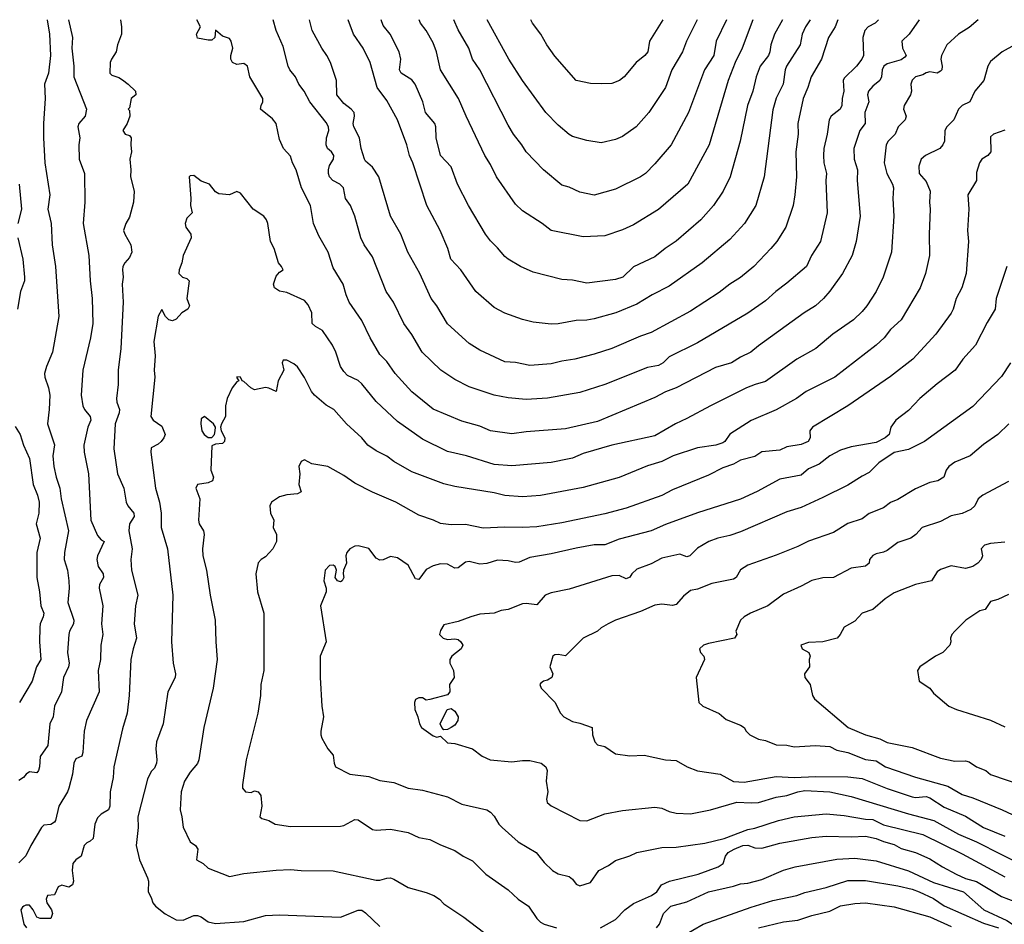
# Model space of a CAD drawing. Header units: metres. Extents: x -46681 to -43747, y -240911 to -237677.
# Tile 754 of 1056: x -46048 to -45911, y -237803 to -237677. Entities that reach past the tile are written whole.
import ezdxf

# ---------------------------------------------------------------- set-up
doc = ezdxf.new("R2010")
doc.units = ezdxf.units.M
doc.layers.add('CONTOUR_INDEX', color=1, linetype='Continuous')
doc.layers.add('CONTOUR_INTER', color=3, linetype='Continuous')

msp = doc.modelspace()

# ---------------------------------------------------------------- linework, layer by layer
at = {"layer": 'CONTOUR_INDEX'}
for points, elevation in [([(-46044.64, -237676.52), (-46044.33, -237678.52), (-46044.17, -237681.52), (-46044.45, -237684.02), (-46045.03, -237685.52), (-46044.9, -237687.52), (-46045.15, -237691.02), (-46045.13, -237693.02), (-46044.95, -237696.52), (-46044.24, -237701.02), (-46044.52, -237703.02), (-46044.07, -237705.02), (-46043.95, -237708.02), (-46043.46, -237711.02), (-46042.98, -237718.02), (-46043.87, -237723.02), (-46044.75, -237725.02), (-46044.99, -237726.02), (-46044.98, -237726.52), (-46044.46, -237728.02), (-46044.27, -237729.02), (-46044.34, -237731.02), (-46044.59, -237733.02), (-46043.6, -237736), (-46043.85, -237737.52), (-46043.71, -237739.02), (-46043.37, -237740.52), (-46042.85, -237742.02), (-46042.68, -237743.52), (-46041.63, -237748.02), (-46042.2, -237751.02), (-46042.24, -237752.02), (-46041.79, -237753.52), (-46041.58, -237755.02), (-46041.55, -237756.02), (-46041.76, -237758.02), (-46040.91, -237760.52), (-46040.97, -237761.02), (-46041.5, -237762.02), (-46041.61, -237762.52), (-46041.79, -237765.02), (-46041.56, -237766.52), (-46041.66, -237767.02), (-46042.34, -237768.52), (-46042.62, -237770.52), (-46043.59, -237772.52), (-46043.8, -237774.02), (-46044.25, -237775.02), (-46044.54, -237778.02), (-46045.6, -237779.55), (-46045.73, -237781.02), (-46045.85, -237781.52), (-46046.1, -237781.84), (-46047.1, -237781.73), (-46047.56, -237782.02), (-46047.94, -237782.52), (-46048.6, -237782.93)], 95), ([(-45933.96, -237676.52), (-45934.35, -237677.52), (-45935.31, -237679.02), (-45936.25, -237682.02), (-45937.73, -237684.52), (-45938.18, -237686.02), (-45938.85, -237687.52), (-45939.6, -237691.02), (-45939.55, -237692.52), (-45939.85, -237695.02), (-45939.78, -237698.52), (-45939.99, -237701.02), (-45940.24, -237702.52), (-45941.28, -237705.52), (-45942.54, -237707.52), (-45943.35, -237708.52), (-45945.72, -237711.02), (-45947.6, -237712.56), (-45949.11, -237713.52), (-45950.6, -237714.68), (-45954.6, -237717.27), (-45960.1, -237720.25), (-45961.6, -237720.77), (-45965.61, -237722.52), (-45968.1, -237723.29), (-45970.8, -237724.02), (-45972.6, -237724.28), (-45974.1, -237724.65), (-45977.1, -237724.89), (-45979.1, -237724.48), (-45980.6, -237724.37), (-45984.1, -237722.73), (-45985.6, -237721.83), (-45988.6, -237719.05), (-45990.08, -237716.52), (-45990.89, -237715.52), (-45992.5, -237712.02), (-45994.14, -237709.02), (-45995.16, -237706.52), (-45996.59, -237704.02), (-45998.24, -237698.52), (-45999.1, -237697.15), (-46000.1, -237696.3), (-46000.24, -237696.02), (-46000.69, -237694.52), (-46000.94, -237693.02), (-46001.71, -237691.52), (-46001.79, -237691.02), (-46001.63, -237690.02), (-46001.68, -237689.52), (-46002.08, -237689.02), (-46003.1, -237688.23), (-46004.09, -237687.02), (-46004.16, -237685.02), (-46004.97, -237682.52), (-46005.49, -237681.52), (-46006.21, -237680.52), (-46007.54, -237678.02), (-46007.91, -237676.52)], 95), ([(-45953.66, -237676.52), (-45955.17, -237679.52), (-45955.74, -237681.02), (-45957.2, -237683.52), (-45958.1, -237685.98), (-45960.42, -237689.52), (-45962.19, -237691.52), (-45964.1, -237692.86), (-45965.1, -237693.29), (-45967.1, -237693.73), (-45969.1, -237693.42), (-45971.1, -237692.86), (-45971.6, -237692.58), (-45973.1, -237691.25), (-45974.85, -237689.52), (-45978.1, -237685), (-45980.04, -237682.02), (-45983.04, -237676.52)], 100), ([(-45910.6, -237691.99), (-45912.19, -237692.52), (-45912.6, -237692.9), (-45912.58, -237695.02), (-45912.98, -237695.52), (-45913.82, -237696.02), (-45914.17, -237696.52), (-45914.6, -237697.9), (-45914.56, -237699.02), (-45915.81, -237701.02), (-45915.65, -237703.02), (-45915.82, -237706.02), (-45915.68, -237707.52), (-45916.04, -237712.02), (-45916.64, -237714.02), (-45917.43, -237715.52), (-45917.82, -237717.02), (-45918.1, -237717.58), (-45920.28, -237720.52), (-45923.49, -237724.02), (-45926.6, -237726.44), (-45932.57, -237730.52), (-45937.52, -237733.52), (-45937.9, -237734.02), (-45937.87, -237735.02), (-45938.12, -237735.52), (-45939.1, -237735.93), (-45941.1, -237736.28), (-45942.1, -237736.71), (-45944.6, -237736.98), (-45945.6, -237737.62), (-45947.6, -237738.13), (-45948.6, -237738.67), (-45950.1, -237739.21), (-45952.1, -237740.23), (-45957.1, -237742.29), (-45958.6, -237743.05), (-45963.6, -237744.82), (-45966.6, -237745.63), (-45972.6, -237746.88), (-45976.1, -237747.43), (-45978.1, -237747.55), (-45980.6, -237747.49), (-45983.6, -237747.62), (-45986.1, -237747.14), (-45988.1, -237747.17), (-45989.6, -237746.98), (-45990.55, -237746.52), (-45992.6, -237745.8), (-45995.83, -237744.02), (-45999.1, -237742.62), (-46001.6, -237741.36), (-46003.1, -237740.29), (-46005.36, -237739.02), (-46007.6, -237738.66), (-46008.6, -237738.06), (-46009.1, -237738.32), (-46009.43, -237739.02), (-46009.27, -237740.02), (-46009.4, -237741.52), (-46009.1, -237742.56), (-46009.6, -237742.84), (-46011.1, -237742.96), (-46012.1, -237743.25), (-46013.22, -237744.02), (-46013.49, -237744.52), (-46013.39, -237745.52), (-46012.92, -237746.52), (-46013, -237747.52), (-46012.56, -237748.52), (-46012.52, -237749.52), (-46013.05, -237750.52), (-46014.1, -237751.66), (-46014.67, -237752.02), (-46015.1, -237752.47), (-46015.42, -237754.02), (-46015.19, -237756.52), (-46014.29, -237759.52), (-46014.31, -237767.52), (-46014.75, -237769.52), (-46014.79, -237771.02), (-46015.14, -237773.52), (-46016.78, -237780.02), (-46017.32, -237783.52), (-46017.31, -237784.02), (-46016.9, -237784.52), (-46016.1, -237784.59), (-46015.6, -237784.36), (-46015.1, -237784.51), (-46014.71, -237785.02), (-46014.57, -237786.52), (-46014.87, -237788.02), (-46014.6, -237788.24), (-46013.6, -237788.51), (-46012.72, -237789.02), (-46010.6, -237789.34), (-46003.6, -237789.31), (-46003.1, -237789.22), (-46001.6, -237788.4), (-46001.1, -237788.45), (-45999.1, -237789.79), (-45998.6, -237789.89), (-45996.6, -237789.73), (-45994.1, -237790.21), (-45992.6, -237790.91), (-45991.1, -237791.19), (-45989.6, -237791.94), (-45987.6, -237792.71), (-45986.44, -237793.52), (-45985.1, -237794.17), (-45983.23, -237796.02), (-45980.1, -237798.22), (-45978.72, -237799.52), (-45977.26, -237800.52), (-45976.1, -237802.22), (-45975.6, -237802.73), (-45975.1, -237803.02), (-45973.37, -237803.52)], 90), ([(-45910.6, -237749.6), (-45912.6, -237749.77), (-45913.48, -237750.02), (-45913.93, -237750.52), (-45913.72, -237751.52), (-45913.91, -237752.02), (-45914.37, -237752.52), (-45915.1, -237753), (-45916.1, -237753.28), (-45918.1, -237752.9), (-45919.6, -237753.44), (-45920.1, -237753.73), (-45920.87, -237755.02), (-45923.1, -237755.52), (-45926.1, -237756.7), (-45927.37, -237757.52), (-45929.09, -237759.02), (-45930.6, -237759.53), (-45931.6, -237760.62), (-45933.1, -237761.49), (-45933.64, -237762.52), (-45934.06, -237763.02), (-45936.1, -237763.55), (-45938.1, -237763.62), (-45939.18, -237764.02), (-45938.96, -237764.52), (-45938.03, -237765.02), (-45937.86, -237765.52), (-45937.99, -237766.02), (-45937.95, -237767.02), (-45938.63, -237768.02), (-45938.6, -237768.52), (-45937.85, -237769.52), (-45937.51, -237771.02), (-45937.26, -237771.52), (-45932.55, -237775.52), (-45930.11, -237776.52), (-45928.1, -237777.11), (-45927.1, -237777.6), (-45923.6, -237778.33), (-45919.6, -237779.81), (-45917.6, -237780.24), (-45916.1, -237780.18), (-45915.6, -237780.32), (-45914.6, -237781.01), (-45913.29, -237781.52), (-45912.6, -237782.09), (-45908.1, -237783.62)], 85), ([(-45967.22, -237803.52), (-45965.1, -237802.35), (-45963.8, -237801.02), (-45962.6, -237800.14), (-45960.07, -237799.02), (-45959.3, -237798.52), (-45958.66, -237797.52), (-45957.56, -237797.02), (-45953.51, -237796.02), (-45950.74, -237795.02), (-45950.04, -237794.52), (-45949.69, -237793.52), (-45949.33, -237793.02), (-45948.51, -237792.52), (-45947.29, -237792.02), (-45946.6, -237791.96), (-45945.6, -237792.35), (-45944.6, -237792.41), (-45942.1, -237791.68), (-45937.6, -237790.89), (-45935.6, -237790.7), (-45932.1, -237790.81), (-45930.1, -237790.72), (-45928.6, -237791.05), (-45927.6, -237791.46), (-45926.1, -237791.86), (-45925.1, -237792.45), (-45923.1, -237792.99), (-45921.1, -237793.87), (-45919.32, -237795.02), (-45917.42, -237796.02), (-45916.1, -237796.62), (-45914.6, -237797.05), (-45911.1, -237799.13), (-45909.1, -237799.9)], 90)]:
    msp.add_lwpolyline(points, dxfattribs=dict(at, elevation=elevation))
at = {"layer": 'CONTOUR_INTER'}
for points, elevation in [([(-46041.64, -237676.52), (-46041.1, -237679.02), (-46041.2, -237680.52), (-46040.89, -237683.02), (-46040.92, -237684.52), (-46039.15, -237689.02), (-46039.33, -237690.02), (-46040.2, -237691.02), (-46040.33, -237691.52), (-46040.07, -237693.02), (-46040.19, -237694.02), (-46040.17, -237696.02), (-46039.41, -237698.02), (-46039.38, -237702.02), (-46039.61, -237705.02), (-46038.8, -237709.52), (-46038.64, -237713.02), (-46038.34, -237715.52), (-46038.26, -237719.02), (-46038.56, -237721.02), (-46039.65, -237725.52), (-46039.87, -237729.02), (-46039.66, -237730.52), (-46039.43, -237731.02), (-46038.6, -237732.02), (-46038.51, -237732.52), (-46038.96, -237733.52), (-46039.51, -237736.02), (-46039.44, -237737.02), (-46038.87, -237740.02), (-46038.51, -237746.52), (-46037.6, -237748.68), (-46037.1, -237749.29), (-46036.65, -237749.52), (-46037.58, -237751.52), (-46037.67, -237752.02), (-46037.49, -237753.02), (-46036.8, -237754.02), (-46036.75, -237754.52), (-46037.33, -237755.52), (-46037.36, -237756.02), (-46036.86, -237758.52), (-46037.03, -237761.02), (-46036.85, -237762.52), (-46037.11, -237764.02), (-46037.18, -237766.02), (-46037.52, -237767.52), (-46037.38, -237770.52), (-46039.11, -237774.52), (-46039.46, -237776.02), (-46039.63, -237779.02), (-46039.77, -237779.52), (-46040.6, -237779.91), (-46040.9, -237780.52), (-46041.1, -237782.03), (-46041.6, -237784.02), (-46041.78, -237784.52), (-46043.02, -237786.52), (-46043.46, -237788.52), (-46043.6, -237788.77), (-46044.1, -237789.06), (-46045.1, -237789.19), (-46045.42, -237789.52), (-46046.9, -237792.02), (-46047.6, -237793.48), (-46048.6, -237794.43)], 94), ([(-46034.35, -237676.52), (-46034.21, -237677.52), (-46034.24, -237678.52), (-46034.8, -237680.02), (-46034.97, -237681.02), (-46035.65, -237682.02), (-46035.82, -237682.52), (-46035.86, -237684.02), (-46035.6, -237684.3), (-46034.6, -237684.62), (-46034.1, -237684.91), (-46033.29, -237685.52), (-46032.29, -237686.52), (-46032.23, -237687.02), (-46032.88, -237687.52), (-46033.1, -237688.83), (-46033.32, -237689.02), (-46033.1, -237689.23), (-46033.07, -237690.02), (-46033.42, -237691.02), (-46034.04, -237692.02), (-46033.72, -237692.52), (-46033.1, -237692.7), (-46032.86, -237693.02), (-46032.94, -237694.02), (-46032.85, -237695.02), (-46033.06, -237696.02), (-46032.91, -237697.52), (-46032.98, -237698.52), (-46032.45, -237700.52), (-46032.56, -237702.02), (-46033.1, -237704.15), (-46033.62, -237705.02), (-46033.93, -237706.02), (-46033.78, -237706.52), (-46032.93, -237708.02), (-46032.78, -237709.02), (-46033.1, -237709.77), (-46033.77, -237710.52), (-46034.04, -237711.02), (-46034.1, -237711.52), (-46033.99, -237712.52), (-46034.12, -237713.52), (-46034, -237716.02), (-46034.32, -237722.52), (-46034.7, -237725.52), (-46034.72, -237727.52), (-46034.94, -237729.52), (-46034.89, -237730.02), (-46034.5, -237731.02), (-46034.55, -237731.52), (-46035.11, -237733.02), (-46035.3, -237736.52), (-46034.77, -237740.02), (-46033.91, -237742.02), (-46033.58, -237744.02), (-46033.33, -237744.52), (-46032.49, -237745.52), (-46032.48, -237746.02), (-46033.1, -237747.02), (-46033.22, -237748.02), (-46032.75, -237750.52), (-46032.92, -237752.02), (-46032.84, -237753.52), (-46031.95, -237757.02), (-46032.29, -237758.52), (-46032.44, -237761.02), (-46032.15, -237763.02), (-46032.62, -237764.52), (-46032.92, -237766.02), (-46033.16, -237771.02), (-46033.43, -237773.52), (-46034.1, -237775.69), (-46035.32, -237781.02), (-46035.38, -237782.52), (-46035.81, -237784.52), (-46035.86, -237786.52), (-46036.03, -237787.02), (-46037.1, -237787.64), (-46037.6, -237788.14), (-46037.97, -237789.02), (-46038.22, -237791.02), (-46038.6, -237791.41), (-46039.1, -237791.63), (-46039.44, -237792.02), (-46039.88, -237793.52), (-46040.61, -237794.02), (-46041.02, -237794.52), (-46041.12, -237795.52), (-46040.95, -237797.02), (-46041.1, -237797.51), (-46041.6, -237797.84), (-46042.6, -237797.57), (-46043.1, -237797.81), (-46043.6, -237798.92), (-46044.6, -237799.03), (-46044.78, -237799.52), (-46044.68, -237800.02), (-46044.02, -237801.02), (-46043.89, -237801.52), (-46044.1, -237802.25), (-46045.6, -237802.22), (-46046.08, -237802.02), (-46046.6, -237801.02), (-46047.1, -237800.38), (-46047.6, -237800.38), (-46047.88, -237800.52), (-46048.1, -237800.64), (-46048.33, -237801.02), (-46047.91, -237803.02), (-46047.52, -237803.52)], 93), ([(-45914.36, -237676.52), (-45915.6, -237677.63), (-45917.1, -237678.54), (-45918.72, -237680.02), (-45919.46, -237681.52), (-45919.55, -237682.02), (-45919.38, -237683.02), (-45919.44, -237683.52), (-45919.6, -237683.73), (-45920.1, -237684.01), (-45921.1, -237683.83), (-45921.6, -237683.95), (-45922.1, -237684.24), (-45923.1, -237684.5), (-45923.6, -237684.99), (-45923.75, -237685.52), (-45923.67, -237686.52), (-45923.83, -237687.02), (-45924.69, -237688.52), (-45924.78, -237689.02), (-45924.42, -237690.02), (-45924.54, -237690.52), (-45925.53, -237691.52), (-45925.97, -237692.52), (-45926.93, -237693.52), (-45927.22, -237694.02), (-45927.52, -237696.52), (-45927.13, -237698.02), (-45926.32, -237699.52), (-45926.18, -237700.02), (-45926.28, -237701.52), (-45926.15, -237704.02), (-45926.46, -237709.02), (-45927.62, -237712.52), (-45928.64, -237714.52), (-45929.92, -237716.52), (-45930.6, -237717.32), (-45931.79, -237718.52), (-45934.66, -237720.52), (-45937.08, -237722.52), (-45939.7, -237724.02), (-45944.1, -237727.13), (-45945.55, -237727.52), (-45946.75, -237728.02), (-45951.8, -237730.52), (-45955.1, -237732.31), (-45956.71, -237733.02), (-45959.6, -237734.73), (-45965.6, -237736.02), (-45969.6, -237737.17), (-45971.1, -237737.85), (-45971.6, -237737.96), (-45974.1, -237738.44), (-45979.6, -237738.9), (-45982.1, -237738.71), (-45985.97, -237737.52), (-45988.6, -237736.91), (-45992.1, -237735.2), (-45995.6, -237732.73), (-45998.6, -237729.94), (-46000.6, -237727.44), (-46001.1, -237727), (-46002.6, -237726.29), (-46003.1, -237725.74), (-46003.58, -237725.02), (-46004.24, -237723.02), (-46004.72, -237722.02), (-46006.1, -237719.99), (-46007.1, -237719.43), (-46007.53, -237719.02), (-46007.59, -237717.52), (-46008.1, -237716.39), (-46008.6, -237715.81), (-46011.1, -237714.68), (-46012.1, -237714.48), (-46012.82, -237714.02), (-46012.96, -237713.52), (-46012.6, -237712.37), (-46012.1, -237711.81), (-46011.63, -237711.52), (-46011.85, -237711.02), (-46012.28, -237710.52), (-46012.86, -237708.52), (-46013.37, -237707.52), (-46013.75, -237705.02), (-46013.92, -237704.52), (-46014.31, -237704.02), (-46015.82, -237703.02), (-46017.6, -237700.76), (-46018.1, -237700.55), (-46019.1, -237701.01), (-46020.6, -237700.89), (-46021.1, -237700.59), (-46021.9, -237699.52), (-46023.1, -237699.08), (-46024.1, -237698.33), (-46024.6, -237698.37), (-46024.76, -237698.52), (-46024.51, -237701.52), (-46024.57, -237702.52), (-46024.34, -237703.52), (-46025.1, -237704.27), (-46025.34, -237705.02), (-46025.23, -237705.52), (-46024.52, -237706.52), (-46024.5, -237707.02), (-46025.6, -237709.52), (-46025.79, -237710.52), (-46026.17, -237711.52), (-46026.19, -237712.02), (-46025.68, -237712.52), (-46025.1, -237712.72), (-46024.78, -237713.02), (-46025.08, -237715.52), (-46024.71, -237716.52), (-46024.93, -237717.02), (-46025.79, -237717.52), (-46026.6, -237718.39), (-46027.1, -237718.66), (-46027.6, -237718.49), (-46028.06, -237718.02), (-46028.6, -237717.06), (-46029.1, -237717.99), (-46029.7, -237721.52), (-46029.52, -237723.52), (-46029.64, -237725.52), (-46029.55, -237726.52), (-46030.15, -237732.02), (-46029.81, -237732.52), (-46028.6, -237733.39), (-46028.13, -237734.52), (-46028.3, -237735.02), (-46028.68, -237735.52), (-46029.1, -237735.9), (-46030.1, -237736.41), (-46030.15, -237737.02), (-46029.46, -237742.02), (-46028.91, -237744.02), (-46028.69, -237745.52), (-46028.69, -237747.52), (-46027.79, -237750.52), (-46027.04, -237757.02), (-46027.23, -237763.52), (-46026.98, -237766.52), (-46026.68, -237768.02), (-46026.74, -237768.52), (-46027.74, -237770.52), (-46028.4, -237775.02), (-46029.33, -237777.52), (-46029.44, -237778.52), (-46029.28, -237780.02), (-46029.35, -237780.52), (-46029.6, -237781.19), (-46030.1, -237781.68), (-46030.6, -237782.75), (-46031.93, -237788.02), (-46031.91, -237789.52), (-46032.16, -237792.02), (-46031.73, -237794.02), (-46030.59, -237796.52), (-46030.45, -237797.02), (-46030.5, -237798.52), (-46030.1, -237799.27), (-46029.87, -237800.02), (-46029.47, -237800.52), (-46028.1, -237801.58), (-46026.6, -237802.43), (-46025.6, -237802.46), (-46024.1, -237801.83), (-46023.6, -237801.81), (-46023.1, -237802.01), (-46022.1, -237802.7), (-46021.1, -237802.92), (-46017.1, -237802.63), (-46014.1, -237801.81), (-46012.1, -237801.7), (-46003.6, -237802.06), (-46001.1, -237801.07), (-46000.6, -237801.08), (-46000.1, -237801.42), (-45998.1, -237803.34)], 92), ([(-45922.61, -237676.52), (-45923.98, -237678.52), (-45925.02, -237679.52), (-45924.93, -237680.52), (-45924.44, -237681.52), (-45924.6, -237681.78), (-45925.1, -237682.12), (-45927.1, -237682.68), (-45927.55, -237683.02), (-45927.78, -237683.52), (-45927.87, -237684.52), (-45928.1, -237685.01), (-45929.1, -237685.83), (-45929.67, -237686.52), (-45929.81, -237687.02), (-45929.66, -237688.02), (-45930.22, -237689.52), (-45930.17, -237691.02), (-45930.91, -237692.02), (-45931.74, -237694.52), (-45931.69, -237696.02), (-45931.24, -237697.52), (-45931.28, -237699.02), (-45930.87, -237704.02), (-45931.41, -237707.52), (-45931.98, -237709.52), (-45933.32, -237712.02), (-45935.1, -237714.48), (-45936, -237715.52), (-45937.1, -237716.52), (-45938.71, -237717.52), (-45945.1, -237722.13), (-45946.16, -237723.02), (-45947.6, -237723.72), (-45948.88, -237724.52), (-45951.1, -237725.18), (-45956.6, -237728.02), (-45958.1, -237728.59), (-45959.6, -237729.38), (-45967.6, -237732.71), (-45972.1, -237733.74), (-45977.6, -237734.14), (-45979.6, -237734.46), (-45982.6, -237734.01), (-45984.1, -237733.39), (-45986.6, -237732.69), (-45990.6, -237730.99), (-45993.6, -237728.59), (-45995.92, -237726.02), (-45997.1, -237724.34), (-45998.1, -237723.33), (-45999.43, -237721.02), (-46000.6, -237718.6), (-46002.36, -237716.02), (-46002.79, -237715.02), (-46003.2, -237713.52), (-46004.6, -237711.23), (-46005.33, -237709.02), (-46006.6, -237706.73), (-46007.34, -237705.02), (-46007.8, -237702.52), (-46009.06, -237700.02), (-46009.77, -237697.52), (-46010.31, -237696.52), (-46010.6, -237695.62), (-46011.58, -237694.52), (-46012.1, -237693.28), (-46012.61, -237691.02), (-46013.1, -237690.39), (-46014.76, -237689.02), (-46014.7, -237688.52), (-46014.46, -237688.02), (-46014.46, -237687.52), (-46016.25, -237684.52), (-46016.6, -237683), (-46017.1, -237682.66), (-46018.1, -237682.79), (-46018.68, -237682.52), (-46018.92, -237682.02), (-46018.92, -237681.52), (-46018.64, -237680.52), (-46018.87, -237679.52), (-46019.1, -237679.14), (-46020.1, -237678.83), (-46021.1, -237677.96), (-46021.16, -237679.02), (-46021.6, -237679.36), (-46022.1, -237679.39), (-46023.6, -237679.12), (-46023.75, -237678.52), (-46023.18, -237677.52), (-46023.68, -237676.52)], 93), ([(-45928.31, -237676.52), (-45928.77, -237677.02), (-45929.73, -237677.52), (-45930.19, -237678.02), (-45930.5, -237679.02), (-45930.38, -237681.52), (-45930.61, -237682.02), (-45931.37, -237683.02), (-45933.1, -237684.72), (-45933.22, -237685.02), (-45933.14, -237686.52), (-45933.37, -237687.52), (-45933.44, -237688.52), (-45933.64, -237689.02), (-45934.9, -237690.02), (-45935.2, -237690.52), (-45935.47, -237692.52), (-45935.93, -237694.52), (-45936, -237695.52), (-45935.92, -237696.52), (-45935.57, -237698.02), (-45935.68, -237699.02), (-45935.48, -237703.52), (-45936.39, -237707.52), (-45937.68, -237709.52), (-45938.35, -237711.02), (-45941.1, -237713.36), (-45942.68, -237714.52), (-45944.1, -237715.86), (-45946.6, -237717.57), (-45953.6, -237721.73), (-45957.6, -237723.69), (-45958.45, -237724.52), (-45959.1, -237724.89), (-45960.6, -237725.17), (-45966.6, -237727.55), (-45970.1, -237728.67), (-45974.6, -237729.45), (-45977.6, -237729.62), (-45980.1, -237729.43), (-45982.1, -237729.04), (-45985.6, -237727.89), (-45987.6, -237726.85), (-45989.56, -237725.52), (-45992.14, -237723.02), (-45993.6, -237720.55), (-45994.74, -237719.02), (-45996.17, -237716.02), (-45997.2, -237714.52), (-45999.1, -237709.7), (-46000.25, -237708.02), (-46000.75, -237707.02), (-46001.57, -237704.02), (-46002.19, -237702.52), (-46002.9, -237701.52), (-46003.17, -237700.02), (-46003.67, -237699.52), (-46004.67, -237699.02), (-46005.1, -237698.52), (-46005.27, -237698.02), (-46005.26, -237697.52), (-46005.1, -237696.93), (-46004.56, -237696.02), (-46004.52, -237695.52), (-46004.84, -237695.02), (-46005.42, -237694.52), (-46005.59, -237694.02), (-46005.53, -237693.02), (-46005.21, -237692.02), (-46005.26, -237691.52), (-46005.6, -237690.92), (-46007.89, -237688.02), (-46008.69, -237686.52), (-46009.42, -237685.52), (-46009.86, -237684.52), (-46010.66, -237683.52), (-46010.89, -237683.02), (-46011.6, -237680.29), (-46012.6, -237678.02), (-46013.03, -237676.52)], 94), ([(-45937.87, -237676.52), (-45938.52, -237677.52), (-45938.99, -237678.52), (-45939.27, -237680.02), (-45941.16, -237683.02), (-45941.35, -237683.52), (-45941.63, -237685.52), (-45942.6, -237687.48), (-45943.1, -237689.14), (-45944.31, -237698.52), (-45945.48, -237702.52), (-45947.03, -237705.02), (-45949.1, -237707.25), (-45952.96, -237710.52), (-45957.6, -237713.79), (-45959.99, -237715.02), (-45962.1, -237716.3), (-45965.03, -237717.52), (-45968.1, -237718.35), (-45969.1, -237718.53), (-45970.6, -237718.57), (-45973.1, -237719.04), (-45974.1, -237719.09), (-45976.6, -237718.81), (-45978.1, -237718.44), (-45980.6, -237717.56), (-45982.1, -237716.78), (-45984.66, -237714.52), (-45986.76, -237711.52), (-45988.13, -237710.02), (-45988.58, -237708.52), (-45989.64, -237706.02), (-45991.5, -237702.52), (-45993.46, -237696.52), (-45993.93, -237695.52), (-45994.3, -237694.02), (-45995.6, -237690.52), (-45997.1, -237687.83), (-45998.47, -237686.02), (-45999.43, -237682.52), (-46000.43, -237680.52), (-46001.78, -237678.52), (-46002.53, -237676.52)], 96), ([(-45941.73, -237676.52), (-45942.83, -237678.52), (-45943.37, -237680.02), (-45943.49, -237681.02), (-45943.7, -237681.52), (-45944.84, -237683.02), (-45945.41, -237684.52), (-45945.9, -237686.52), (-45946.62, -237688.52), (-45947.67, -237693.52), (-45949.04, -237698.52), (-45950.03, -237700.52), (-45951.39, -237702.52), (-45953.17, -237704.52), (-45956.6, -237707.51), (-45958.15, -237708.52), (-45959.6, -237709.67), (-45962.6, -237711.08), (-45964.07, -237712.52), (-45965.1, -237712.84), (-45969.1, -237713.35), (-45971.1, -237712.94), (-45972.6, -237712.85), (-45976.6, -237711.85), (-45978.37, -237711.02), (-45980.1, -237710.03), (-45980.6, -237709.64), (-45981.6, -237708.41), (-45982.6, -237707.44), (-45983.27, -237706.52), (-45985.68, -237702.52), (-45987.19, -237699.52), (-45988.1, -237697.12), (-45989.57, -237695.52), (-45990.19, -237693.02), (-45990.23, -237691.52), (-45990.4, -237691.02), (-45991.7, -237689.52), (-45992.06, -237688.02), (-45993.12, -237685.52), (-45993.6, -237684.93), (-45995.11, -237684.02), (-45995.34, -237683.52), (-45995.14, -237682.02), (-45995.38, -237681.02), (-45996.65, -237678.52), (-45997.6, -237677.31), (-45997.9, -237676.52)], 97), ([(-45945.88, -237676.52), (-45947.36, -237680.52), (-45948.33, -237682.52), (-45949.33, -237685.02), (-45951.97, -237694.02), (-45954.96, -237699.52), (-45959.1, -237703.07), (-45962.6, -237705.22), (-45964.1, -237705.9), (-45966.6, -237706.74), (-45969.6, -237706.91), (-45974.11, -237706.02), (-45975.37, -237705.02), (-45978.1, -237703.23), (-45979.1, -237702.31), (-45981.75, -237698.52), (-45982.6, -237696.76), (-45983.39, -237695.52), (-45986.01, -237690.02), (-45987.05, -237687.52), (-45989.58, -237683.52), (-45990.15, -237681.02), (-45990.6, -237679.75), (-45991.6, -237678.03), (-45992.4, -237677.02), (-45992.59, -237676.52)], 98), ([(-45949.58, -237676.52), (-45950.99, -237679.52), (-45951.33, -237681.52), (-45952.65, -237683.52), (-45954.87, -237689.52), (-45957.31, -237694.02), (-45959.6, -237696.7), (-45960.92, -237698.02), (-45961.6, -237698.49), (-45965.1, -237700.2), (-45968.1, -237701.07), (-45970.1, -237700.64), (-45971.6, -237699.95), (-45972.6, -237699.65), (-45975.19, -237697.52), (-45977.61, -237695.02), (-45978.2, -237694.02), (-45979.38, -237692.52), (-45980.1, -237691.29), (-45984.07, -237683.52), (-45985.09, -237682.02), (-45985.61, -237680.52), (-45987.1, -237677.92), (-45987.7, -237676.52)], 99), ([(-45958.47, -237676.52), (-45960.34, -237679.52), (-45960.59, -237681.02), (-45960.97, -237681.52), (-45962.22, -237682.52), (-45963.87, -237684.52), (-45964.53, -237685.02), (-45965.6, -237685.46), (-45967.1, -237685.5), (-45968.6, -237685.44), (-45970.6, -237685.01), (-45973.6, -237681.64), (-45974.71, -237680.02), (-45975.53, -237678.52), (-45976.7, -237677.02), (-45976.96, -237676.52)], 101), ([(-45909.21, -237680.02), (-45910.98, -237681.02), (-45912.6, -237682.38), (-45912.98, -237683.02), (-45913.54, -237685.02), (-45914.81, -237686.52), (-45915.5, -237688.02), (-45916.6, -237688.51), (-45917.1, -237689.01), (-45917.75, -237690.52), (-45918.72, -237691.52), (-45918.99, -237692.02), (-45919.07, -237693.52), (-45919.28, -237694.02), (-45919.73, -237694.52), (-45921.71, -237695.52), (-45922.3, -237696.02), (-45922.66, -237697.02), (-45922.6, -237698.02), (-45921.6, -237699.13), (-45921.06, -237700.52), (-45921.16, -237702.02), (-45921.05, -237703.02), (-45921.2, -237706.52), (-45921.16, -237709.52), (-45921.72, -237712.02), (-45922.48, -237714.02), (-45925.12, -237718.52), (-45926.6, -237719.87), (-45927.52, -237721.02), (-45928.6, -237722.02), (-45934.42, -237726.52), (-45938.41, -237728.52), (-45939.79, -237729.52), (-45942.6, -237731.08), (-45946.1, -237732.56), (-45949.1, -237734.51), (-45949.78, -237735.52), (-45950.1, -237735.71), (-45951.05, -237736.02), (-45953.6, -237736.42), (-45957.01, -237737.52), (-45958.6, -237738.32), (-45960.6, -237738.94), (-45964.6, -237740.53), (-45969.6, -237741.94), (-45975.6, -237743.05), (-45978.1, -237743.24), (-45980.6, -237743.08), (-45982.1, -237742.7), (-45987.6, -237741.81), (-45989.1, -237741.43), (-45993.6, -237739.74), (-45996.1, -237738.32), (-45997.1, -237737.57), (-45998.6, -237736.81), (-45999.76, -237736.02), (-46000.58, -237735.02), (-46002.73, -237733.02), (-46004.51, -237731.02), (-46005.6, -237730.41), (-46007.24, -237729.02), (-46007.62, -237728.52), (-46008.6, -237726.57), (-46009.6, -237725.05), (-46010.1, -237724.65), (-46011.1, -237724.15), (-46011.6, -237724.12), (-46011.75, -237724.52), (-46011.53, -237725.52), (-46012.32, -237727.02), (-46012.6, -237728.54), (-46013.6, -237728.07), (-46014.1, -237727.98), (-46015.6, -237728.27), (-46016.11, -237728.02), (-46017.1, -237727.1), (-46017.33, -237727.02), (-46017.6, -237726.52), (-46018.1, -237726.45), (-46018.1, -237726.62), (-46017.8, -237727.02), (-46018.1, -237727.16), (-46018.76, -237728.02), (-46019.45, -237729.52), (-46019.66, -237730.52), (-46019.68, -237732.02), (-46020.23, -237733.02), (-46020.36, -237733.52), (-46020.28, -237734.02), (-46019.76, -237735.02), (-46019.81, -237735.52), (-46020.1, -237735.8), (-46021.1, -237735.91), (-46021.6, -237736.1), (-46021.74, -237739.52), (-46021.34, -237740.52), (-46021.52, -237741.02), (-46022.1, -237741.31), (-46023.6, -237741.51), (-46023.81, -237742.02), (-46023.26, -237743.52), (-46023.46, -237746.52), (-46023.36, -237747.02), (-46022.77, -237748.02), (-46022.66, -237748.52), (-46022.89, -237750.52), (-46022.84, -237751.52), (-46022.35, -237753.52), (-46021.83, -237757.02), (-46021.12, -237760.52), (-46021.05, -237763.52), (-46020.83, -237766.02), (-46021.42, -237770.02), (-46022.71, -237775.52), (-46023.43, -237780.02), (-46023.6, -237780.54), (-46024.6, -237781.74), (-46025.4, -237783.02), (-46025.9, -237784.52), (-46026.03, -237787.02), (-46025.77, -237788.02), (-46025.6, -237789.47), (-46024.64, -237791.52), (-46023.89, -237792.02), (-46023.55, -237792.52), (-46023.74, -237794.02), (-46022.82, -237794.52), (-46022.1, -237795.2), (-46019.1, -237796.36), (-46017.1, -237795.95), (-46012.6, -237795.46), (-46010.6, -237795.37), (-46009.1, -237795.53), (-46004.6, -237795.55), (-45998.6, -237796.85), (-45998.1, -237796.89), (-45997.1, -237796.57), (-45996.6, -237796.55), (-45996.1, -237796.71), (-45994.1, -237797.89), (-45991.6, -237798.59), (-45990.5, -237799.02), (-45989.74, -237799.52), (-45989.1, -237800.16), (-45986.31, -237802.02), (-45981.6, -237805.65)], 91), ([(-46048.56, -237699.52), (-46048.24, -237703.02), (-46048.73, -237705.02)], 96), ([(-46048.75, -237707.02), (-46048.04, -237710.02), (-46047.8, -237712.52), (-46047.81, -237713.02), (-46048.35, -237714.52), (-46048.78, -237717.02)], 96), ([(-45910.35, -237711.02), (-45911.81, -237715.52), (-45911.97, -237717.02), (-45913.1, -237718.87), (-45914.73, -237722.02), (-45916.5, -237724.02), (-45917.56, -237725.52), (-45920.1, -237727.47), (-45922.52, -237729.52), (-45924.1, -237731.19), (-45925.87, -237732.52), (-45926.55, -237733.52), (-45926.78, -237734.52), (-45927.35, -237735.02), (-45928.6, -237735.66), (-45932.1, -237736.27), (-45933.6, -237736.74), (-45935.1, -237737.52), (-45936.6, -237738.7), (-45938.1, -237739.35), (-45939.1, -237740.21), (-45942.1, -237740.8), (-45945.28, -237742.52), (-45947.6, -237743.57), (-45953.6, -237745.49), (-45958.1, -237747.12), (-45960.1, -237748.01), (-45964.6, -237749.18), (-45966.6, -237749.98), (-45968.1, -237749.97), (-45970.6, -237750.45), (-45974.1, -237751.24), (-45977.1, -237751.76), (-45978.6, -237752.37), (-45979.1, -237752.44), (-45980.1, -237752.22), (-45981.6, -237752.13), (-45983.1, -237752.59), (-45984.1, -237752.66), (-45985.6, -237752.29), (-45986.1, -237752.38), (-45987.1, -237753.2), (-45987.6, -237753.21), (-45988.6, -237752.68), (-45989.6, -237752.61), (-45990.6, -237752.9), (-45991.6, -237753.43), (-45992.6, -237754.8), (-45993.1, -237754.74), (-45994.1, -237752.81), (-45995.6, -237751.77), (-45996.6, -237751.6), (-45997.6, -237752.08), (-45998.1, -237752.09), (-45998.6, -237751.83), (-45999.6, -237750.47), (-46001.1, -237750.11), (-46001.6, -237750.16), (-46002.29, -237750.52), (-46002.71, -237751.02), (-46002.82, -237751.52), (-46002.76, -237752.52), (-46003.15, -237753.52), (-46003.22, -237754.02), (-46003.11, -237754.52), (-46003.35, -237755.02), (-46003.6, -237755.13), (-46004.01, -237755.02), (-46004.35, -237754.52), (-46004.14, -237753.52), (-46004.31, -237753.02), (-46004.6, -237752.81), (-46005.1, -237752.85), (-46005.75, -237753.52), (-46005.91, -237755.02), (-46005.58, -237756.02), (-46005.58, -237756.52), (-46006.4, -237758.52), (-46005.57, -237763.52), (-46006.42, -237765.52), (-46006.44, -237768.52), (-46006.2, -237772.52), (-46005.95, -237774.02), (-46006.34, -237776.02), (-46006.33, -237776.52), (-46006.2, -237777.02), (-46005.36, -237778.52), (-46004.6, -237779.4), (-46004.46, -237780.52), (-46004.27, -237781.02), (-46002.27, -237782.02), (-45999.6, -237782.37), (-45998.1, -237782.91), (-45996.1, -237783.23), (-45994.1, -237783.98), (-45992.1, -237784.28), (-45988.6, -237785.23), (-45986.6, -237786.22), (-45983.1, -237787.01), (-45982.6, -237787.35), (-45982.1, -237787.92), (-45981.43, -237789.02), (-45980.96, -237789.52), (-45978.7, -237791.52), (-45976.21, -237793.02), (-45975.1, -237794.4), (-45973.9, -237795.52), (-45973.1, -237795.99), (-45971.6, -237796.35), (-45971.1, -237796.74), (-45970.6, -237797.42), (-45970.1, -237797.66), (-45968.6, -237797.18), (-45967.45, -237795.52), (-45966.1, -237794.81), (-45965.1, -237794.1), (-45963.1, -237793.47), (-45962.1, -237793.01), (-45958.6, -237792.31), (-45956.6, -237792.25), (-45952.6, -237791.71), (-45949.9, -237791.02), (-45946.6, -237789.79), (-45945.6, -237789.61), (-45942.27, -237788.52), (-45940.1, -237788.01), (-45935.6, -237787.57), (-45933.1, -237787.83), (-45930.1, -237788.35), (-45929.1, -237788.4), (-45927.6, -237789.15), (-45922.1, -237790.47), (-45916.6, -237793.18), (-45910.6, -237796.4)], 89), ([(-45909.81, -237724.52), (-45911.1, -237726.43), (-45915.1, -237730.6), (-45921.84, -237735.52), (-45924.1, -237736.62), (-45926.1, -237737.07), (-45928.25, -237738.52), (-45929.6, -237739.86), (-45930.6, -237740.35), (-45932.6, -237741.62), (-45936.1, -237743.36), (-45939.1, -237744.76), (-45941.1, -237745.33), (-45947.6, -237748.17), (-45949.1, -237748.66), (-45950.76, -237749.02), (-45952.04, -237749.52), (-45953.6, -237750.45), (-45954.7, -237751.52), (-45955.1, -237751.66), (-45956.1, -237751.26), (-45958.6, -237751.82), (-45960.1, -237752.62), (-45962.1, -237753.36), (-45962.79, -237754.02), (-45963.1, -237754.5), (-45963.6, -237754.71), (-45964.6, -237754.27), (-45965.6, -237754.28), (-45971.6, -237756.18), (-45974.1, -237756.66), (-45974.94, -237757.02), (-45976.1, -237758.34), (-45977.6, -237758.15), (-45978.1, -237758.21), (-45980.1, -237759), (-45981.1, -237759.13), (-45982.1, -237759.54), (-45984.1, -237759.68), (-45985.36, -237760.02), (-45987.1, -237760.69), (-45989.1, -237761.17), (-45989.6, -237761.94), (-45989.71, -237762.52), (-45989.6, -237762.66), (-45989.2, -237763.02), (-45988.6, -237763.22), (-45987.6, -237763.11), (-45987.1, -237763.23), (-45986.75, -237763.52), (-45986.46, -237764.02), (-45986.71, -237764.52), (-45987.99, -237765.52), (-45988.28, -237766.02), (-45988.29, -237766.52), (-45987.77, -237767.52), (-45987.69, -237768.52), (-45988.33, -237769.52), (-45988.26, -237770.52), (-45988.6, -237770.96), (-45991.1, -237771.62), (-45991.6, -237771.67), (-45992.1, -237771.36), (-45992.6, -237771.37), (-45993.1, -237771.59), (-45993.23, -237772.02), (-45993.17, -237773.02), (-45992.75, -237774.02), (-45992.52, -237775.02), (-45992.25, -237775.52), (-45990.6, -237776.67), (-45990.1, -237776.85), (-45989.6, -237776.72), (-45988.6, -237777.68), (-45987.6, -237777.76), (-45985.1, -237778.51), (-45983.78, -237779.52), (-45982.62, -237780.02), (-45979.6, -237780.32), (-45978.1, -237780.11), (-45977.1, -237780.11), (-45975.52, -237780.52), (-45974.87, -237781.02), (-45974.64, -237781.52), (-45974.81, -237783.02), (-45974.57, -237784.52), (-45974.76, -237785.52), (-45974.67, -237786.02), (-45974.1, -237786.45), (-45970.1, -237788.5), (-45969.1, -237788.55), (-45966.6, -237787.6), (-45964.1, -237787.11), (-45959.6, -237786.67), (-45958.6, -237786.82), (-45957.6, -237787.25), (-45956.6, -237787.5), (-45954.6, -237787.6), (-45951.8, -237787.02), (-45948.1, -237785.97), (-45946.1, -237786.07), (-45945.1, -237786), (-45942.6, -237785.25), (-45941.1, -237785.04), (-45939.59, -237784.52), (-45938.6, -237784.35), (-45935.1, -237784.51), (-45932.1, -237785.15), (-45924.1, -237787.61), (-45920.55, -237788.52), (-45917.1, -237790.44), (-45914.6, -237791.52), (-45907.6, -237795.03)], 88), ([(-46023.1, -237732.34), (-46023.14, -237733.02), (-46022.97, -237734.02), (-46022.66, -237734.52), (-46022.1, -237734.94), (-46021.6, -237734.97), (-46021.23, -237734.52), (-46021.11, -237734.02), (-46021.07, -237733.52), (-46021.34, -237733.02), (-46022.6, -237732.02), (-46023.1, -237732.34)], 91), ([(-45910.06, -237733.02), (-45911.6, -237734.53), (-45913.6, -237735.93), (-45915.46, -237737.52), (-45917.6, -237738.41), (-45918.46, -237739.02), (-45918.8, -237739.52), (-45919.15, -237740.52), (-45919.99, -237741.02), (-45921.1, -237741.24), (-45923.1, -237742.15), (-45925.6, -237743.61), (-45926.6, -237744.03), (-45927.6, -237744.77), (-45929.6, -237745.6), (-45930.6, -237746.35), (-45932.6, -237746.98), (-45934.6, -237748.23), (-45938.1, -237749.45), (-45939.6, -237750.22), (-45942.6, -237751.42), (-45946.6, -237752.82), (-45947.6, -237753.46), (-45948.23, -237754.52), (-45948.6, -237754.79), (-45951.6, -237755.39), (-45953.6, -237756.15), (-45954.6, -237756.37), (-45955.6, -237757.15), (-45956.6, -237758.33), (-45957.1, -237758.44), (-45958.6, -237758.27), (-45959.6, -237758.39), (-45961.6, -237759.27), (-45965.12, -237760.52), (-45966.13, -237761.02), (-45967.1, -237761.58), (-45967.61, -237762.02), (-45969.63, -237763.02), (-45972.1, -237765.47), (-45973.1, -237765.31), (-45973.6, -237765.35), (-45973.86, -237765.52), (-45974.31, -237767.02), (-45973.88, -237768.02), (-45974.03, -237768.52), (-45974.6, -237768.88), (-45975.17, -237769.02), (-45975.6, -237769.38), (-45975.69, -237769.52), (-45975.5, -237770.02), (-45973.6, -237771.95), (-45972.79, -237773.52), (-45972.35, -237774.02), (-45971.1, -237774.68), (-45970.1, -237774.9), (-45968.38, -237775.52), (-45968.3, -237776.52), (-45967.98, -237777.52), (-45967.6, -237777.95), (-45966.6, -237778.16), (-45965.1, -237779.19), (-45963.1, -237779.46), (-45961.1, -237779.4), (-45958.1, -237780.03), (-45956.6, -237780.15), (-45955.07, -237781.02), (-45953.6, -237781.57), (-45950.47, -237782.02), (-45948.6, -237783.06), (-45947.1, -237783.16), (-45942.6, -237782.38), (-45940.1, -237782.53), (-45937.1, -237782.36), (-45932.6, -237782.42), (-45930.6, -237782.65), (-45927.1, -237784.07), (-45923.6, -237785.21), (-45923.1, -237785.29), (-45921.6, -237785.17), (-45921.1, -237785.37), (-45919.1, -237786.66), (-45916.1, -237787.92), (-45913.6, -237789.49), (-45910.6, -237790.73)], 87), ([(-46049.1, -237733.42), (-46048.4, -237734.52), (-46047.95, -237736.02), (-46047.1, -237737.89), (-46046.59, -237741.52), (-46045.97, -237743.02), (-46045.76, -237744.02), (-46045.8, -237745.52), (-46046.18, -237747.02), (-46045.62, -237749.02), (-46046.08, -237751.02), (-46046.08, -237754.52), (-46045.72, -237756.52), (-46045.53, -237758.52), (-46045.12, -237759.52), (-46045.19, -237760.02), (-46045.63, -237761.02), (-46045.68, -237761.52), (-46045.72, -237763.52), (-46045.53, -237766.02), (-46046.13, -237767.02), (-46046.74, -237769.02), (-46048.49, -237772.02)], 96), ([(-45910.1, -237741.12), (-45913.71, -237743.02), (-45914.33, -237743.52), (-45914.82, -237744.52), (-45915.35, -237745.02), (-45916.6, -237745.59), (-45918.1, -237745.89), (-45919.6, -237746.69), (-45922.19, -237747.52), (-45923.08, -237748.52), (-45923.79, -237749.02), (-45925.6, -237749.65), (-45927.1, -237750.76), (-45927.6, -237750.99), (-45928.6, -237751.21), (-45929.1, -237751.45), (-45929.53, -237752.02), (-45929.6, -237752.54), (-45930.1, -237752.96), (-45932.1, -237753.21), (-45934.6, -237754.53), (-45936.1, -237754.59), (-45937.6, -237754.95), (-45939.1, -237755.76), (-45941.6, -237756.88), (-45943.76, -237758.52), (-45946.21, -237759.52), (-45947.09, -237760.02), (-45947.6, -237760.52), (-45948.28, -237762.02), (-45948.11, -237762.52), (-45948.43, -237763.02), (-45952.1, -237763.78), (-45952.79, -237764.02), (-45953.35, -237764.52), (-45953.18, -237765.02), (-45952.75, -237765.52), (-45952.65, -237766.02), (-45953.79, -237768.52), (-45953.43, -237772.02), (-45952.87, -237772.52), (-45950.6, -237773.57), (-45949.6, -237774.39), (-45947.6, -237775.2), (-45947.1, -237775.52), (-45946.8, -237776.02), (-45946.28, -237776.52), (-45945.1, -237777.16), (-45944.1, -237777.35), (-45942.6, -237777.94), (-45941.1, -237777.99), (-45940.1, -237778.21), (-45937.1, -237778.02), (-45935.1, -237778.15), (-45934.1, -237778.67), (-45932.6, -237779), (-45930.1, -237779.99), (-45928.6, -237780.16), (-45927.33, -237781.02), (-45923.1, -237782.44), (-45918.6, -237783.73), (-45916.6, -237784.89), (-45915.1, -237785.34), (-45910.97, -237787.02), (-45908.1, -237788.39)], 86), ([(-45910.1, -237756.9), (-45911.6, -237757.6), (-45912.6, -237757.91), (-45913.35, -237759.02), (-45914.1, -237759.22), (-45916.06, -237760.52), (-45917.6, -237762.05), (-45918.02, -237762.52), (-45918.22, -237763.02), (-45918.15, -237763.52), (-45918.32, -237764.02), (-45919.29, -237765.02), (-45920.3, -237765.52), (-45922.52, -237767.02), (-45922.84, -237767.52), (-45922.62, -237769.02), (-45921.13, -237770.02), (-45920.6, -237770.73), (-45918.46, -237772.52), (-45917.36, -237773.02), (-45912.6, -237774.5), (-45910.6, -237775.4)], 84), ([(-45988.64, -237773.02), (-45988.1, -237772.85), (-45987.6, -237773.24), (-45987.1, -237774.01), (-45987.14, -237774.52), (-45987.6, -237775.19), (-45988.1, -237775.53), (-45988.6, -237775.8), (-45989.1, -237775.83), (-45989.4, -237775.52), (-45989.63, -237775.02), (-45988.64, -237773.02)], 88), ([(-45959.36, -237803.52), (-45958.94, -237803.02), (-45958.38, -237801.52), (-45957.34, -237800.52), (-45955.1, -237799.89), (-45952.1, -237798.51), (-45948.6, -237797.71), (-45947.6, -237797.37), (-45946.6, -237797.29), (-45944.6, -237796.79), (-45941.6, -237795.47), (-45939.97, -237795.02), (-45934.1, -237793.95), (-45931.6, -237793.81), (-45928.6, -237794.15), (-45924.1, -237795.55), (-45920.6, -237797.18), (-45916.41, -237798.52), (-45913.56, -237801.02), (-45910.32, -237802.52), (-45909.1, -237803.3)], 91), ([(-45957.15, -237805.52), (-45952.81, -237803.02), (-45946.1, -237800.63), (-45943.1, -237799.7), (-45939.73, -237799.02), (-45938.6, -237798.61), (-45935.6, -237797.91), (-45932.6, -237796.9), (-45930.1, -237796.9), (-45925.6, -237797.67), (-45923.6, -237798.12), (-45922.6, -237798.48), (-45920.6, -237799.42), (-45919.1, -237800.46), (-45913.6, -237802.87), (-45911.49, -237803.52)], 92), ([(-45945.09, -237803.52), (-45941.6, -237802.71), (-45939.6, -237802.48), (-45937.6, -237801.82), (-45935.1, -237801.2), (-45933.6, -237800.45), (-45931.6, -237800.12), (-45930.1, -237800.06), (-45926.1, -237800.59), (-45921.1, -237802.01), (-45918.1, -237803.37)], 93)]:
    msp.add_lwpolyline(points, dxfattribs=dict(at, elevation=elevation))

doc.saveas('drawing.dxf')
